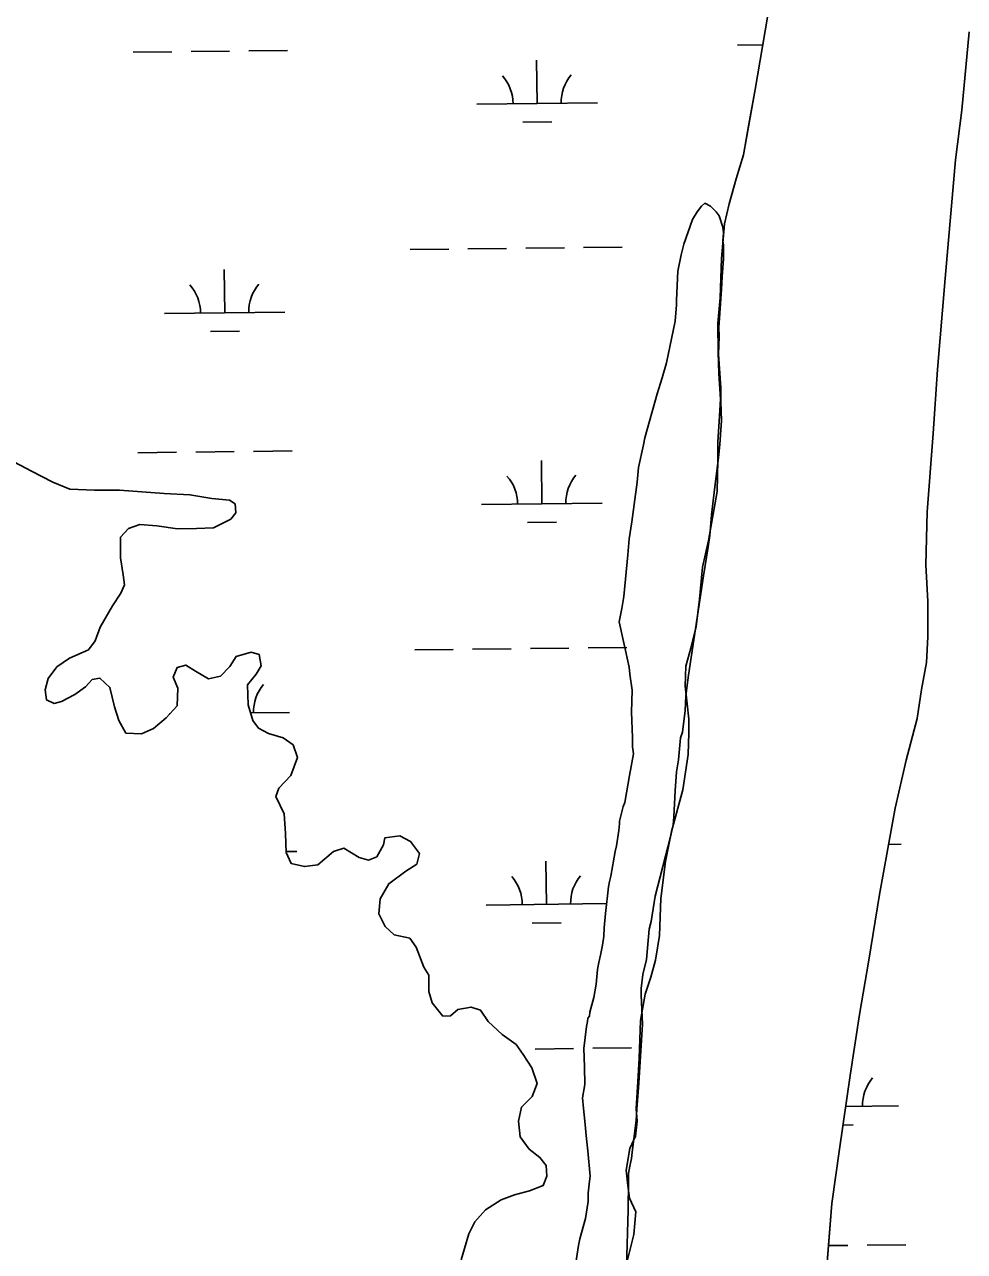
# Model space of a CAD drawing. Extents: x 3683613 to 3738215, y 469626 to 495384.
# Drawn here: x 3716162 to 3716943, y 484593 to 485613 of the extents above; entities that cross this region are included whole.
import ezdxf

# ---------------------------------------------------------------- set-up
doc = ezdxf.new("R2010")
doc.units = 0
for name, color, linetype in [('V-SITE-VEGE', 7, 'Continuous'), ('V-TOPO-SHOR', 7, 'Continuous'), ('V-WETL-SWMP', 7, 'Continuous')]:
    doc.layers.add(name, color=color, linetype=linetype)

msp = doc.modelspace()

# ---------------------------------------------------------------- linework, layer by layer
at = {"layer": 'V-SITE-VEGE'}
for points in [[(3716627.3, 484746.7), (3716626.7, 484761.9), (3716628.9, 484780.1), (3716629.8, 484784.4), (3716630, 484787.2), (3716631.3, 484788.9), (3716631.7, 484792.2), (3716634.9, 484804.3), (3716637, 484815.3), (3716637.9, 484827.6), (3716639.1, 484833.4), (3716640.6, 484839.5), (3716642.3, 484847.9), (3716643.2, 484855.3), (3716643.6, 484862.2), (3716644.7, 484874.1), (3716647.3, 484896.3), (3716648.1, 484900.6), (3716649, 484905.1), (3716652.8, 484925.7), (3716653.8, 484930.2), (3716655.8, 484942.9), (3716656.4, 484948.5), (3716656.4, 484950.7), (3716659.4, 484963), (3716660.6, 484966.3), (3716664.7, 484988.6), (3716667.8, 485006.8), (3716667.1, 485012.6), (3716667.1, 485020.3), (3716666.4, 485041.3), (3716666.9, 485059.5), (3716665, 485073), (3716664.4, 485078.8), (3716656, 485116.3), (3716658.3, 485127.4), (3716660, 485137.4), (3716663.3, 485172), (3716664.4, 485185.4), (3716666.6, 485199.5), (3716671.1, 485232.3), (3716672.2, 485244.7), (3716676.2, 485263.4), (3716677.4, 485269.3), (3716687.7, 485305.7), (3716691.7, 485319.2), (3716695.2, 485331.5), (3716702.6, 485366.1), (3716703.7, 485379.6), (3716703.7, 485383.7), (3716704.7, 485407.7), (3716707.6, 485421.2), (3716709.8, 485430), (3716716.8, 485450.5), (3716720.8, 485457), (3716724.3, 485461.7), (3716727.2, 485464.1), (3716731.9, 485461.7), (3716736.6, 485457.1), (3716739, 485453.6), (3716742, 485444.2), (3716742.6, 485439.5), (3716742, 485432.5), (3716742.7, 485429.6), (3716742.7, 485417.9), (3716741.6, 485403.2), (3716741.1, 485392.7), (3716738.9, 485361), (3716739, 485353.4), (3716738.5, 485338.8), (3716740.4, 485310.7), (3716740.5, 485298.9), (3716741.1, 485283.7), (3716739.5, 485263.8), (3716738.4, 485252.7), (3716736.2, 485235.1), (3716735, 485223.9), (3716732.8, 485205.2), (3716731.2, 485188.2), (3716730, 485178.8), (3716726.1, 485154.7), (3716713.7, 485072.1), (3716712.5, 485063.9), (3716711.4, 485054.5), (3716710.9, 485042.8), (3716708.7, 485024.6), (3716706.9, 485019.9), (3716705.3, 485001.7), (3716703.6, 484991.8), (3716702.5, 484975.9), (3716701.5, 484954.3), (3716700.9, 484947.8), (3716698.6, 484937.8), (3716686, 484888.6), (3716682.6, 484867.5), (3716680.9, 484861), (3716678.7, 484835.8), (3716675.8, 484823.5), (3716674.2, 484811.8), (3716674.2, 484806.5), (3716675.5, 484781.9)], [(3716675.5, 484781.9), (3716674.4, 484764.3), (3716672.3, 484733.2), (3716670.6, 484711.6), (3716670.1, 484702.2), (3716666.7, 484675.8), (3716666.2, 484670.5), (3716665.6, 484668.2), (3716665, 484664.1), (3716663.9, 484658.2), (3716663.9, 484651.8), (3716663.5, 484627.8), (3716662, 484580.3), (3716660.3, 484565.1)], [(3716619.5, 484580.3), (3716622.3, 484598.4), (3716623.5, 484603.7), (3716628.1, 484620.7), (3716630.3, 484634.8), (3716630.3, 484641.8), (3716631.4, 484651.8), (3716632, 484655.9), (3716630.1, 484677), (3716628.9, 484686.9), (3716627.6, 484701.6), (3716626.4, 484712.1), (3716625.7, 484720.9), (3716627.4, 484732), (3716627.3, 484746.7)]]:
    msp.add_lwpolyline(points, dxfattribs=at)
at = {"layer": 'V-TOPO-SHOR'}
for points in [[(3716725.1, 485161.8), (3716730.3, 485183.9), (3716737.4, 485224.6), (3716737.9, 485250.7), (3716737.9, 485266), (3716739.1, 485282.7), (3716740.3, 485301.4), (3716738.9, 485322.8), (3716738.1, 485340.1), (3716738, 485364.1), (3716739.9, 485385.5), (3716741, 485418.2), (3716743.5, 485446.9), (3716747.4, 485463.6), (3716753.3, 485484.4), (3716759.2, 485504.4), (3716763.8, 485529.8), (3716768.9, 485558.5), (3716779.3, 485618.7)], [(3716946.7, 485606.5), (3716940.5, 485541.4), (3716935.4, 485500.1), (3716926.6, 485401.7), (3716920.4, 485326), (3716916.7, 485272.8), (3716911.7, 485207.7), (3716910.7, 485163.8), (3716912.2, 485133.2), (3716912.3, 485104), (3716911.1, 485082.7), (3716907.2, 485060.1), (3716903.4, 485036.2), (3716894.3, 485001.6), (3716885.2, 484961.7), (3716872.3, 484889.9), (3716863.3, 484835.3), (3716855.6, 484790.1), (3716847.9, 484739.6), (3716838.9, 484678.4), (3716832.5, 484633.2), (3716826.3, 484553.4)], [(3716148.6, 485251.9), (3716168, 485241.6), (3716185.8, 485232.3), (3716199.9, 485226.6), (3716220.3, 485225.7), (3716241.1, 485225.8), (3716278.2, 485222.9), (3716299.6, 485222), (3716317.9, 485218.9), (3716332.5, 485217.4), (3716337.2, 485214.3), (3716337.8, 485207), (3716333.6, 485201.8), (3716319.1, 485194.4), (3716305, 485193.8), (3716289.3, 485193.7), (3716272.1, 485196.2), (3716258, 485197.2), (3716248.6, 485194), (3716241.9, 485186.7), (3716242, 485169.5), (3716244.1, 485155.4), (3716245.2, 485147), (3716242.1, 485140.2), (3716235.4, 485129.8), (3716225.1, 485112), (3716221, 485100.5), (3716215.3, 485093.1), (3716199.6, 485086.2), (3716189.2, 485078.9), (3716182, 485069.4), (3716179.4, 485060), (3716180.5, 485051.7), (3716186.8, 485048.6), (3716193, 485050.2), (3716204, 485056), (3716212.8, 485062.3), (3716218.5, 485068.6), (3716224.8, 485069.7), (3716233.2, 485061.9), (3716236.9, 485045.7), (3716240.6, 485034.3), (3716246.4, 485023.9), (3716259.5, 485023.4), (3716269.4, 485027.7), (3716279.8, 485036.6), (3716289.1, 485046.6)], [(3716661.6, 484580.8), (3716668.1, 484607.5), (3716670, 484626.2), (3716664.6, 484637.5), (3716663.2, 484648.2), (3716661.8, 484660.9), (3716665, 484678.9), (3716669.6, 484689), (3716670.9, 484701.6), (3716670.2, 484711.7), (3716671.4, 484734.4), (3716672.6, 484753.7), (3716673.8, 484785.1), (3716677.7, 484807.1), (3716682.2, 484821.2), (3716686.2, 484835.2), (3716689.4, 484855.9), (3716690.6, 484886.6), (3716694.4, 484917.4), (3716699.6, 484942.1), (3716708.8, 484976.8), (3716713.3, 485006.2), (3716713.8, 485024.3), (3716713.8, 485035.6), (3716712.4, 485048.3), (3716710.9, 485063), (3716711.5, 485079.6), (3716715.4, 485094.4), (3716720, 485112.4), (3716722.6, 485135.1), (3716725.1, 485161.8)], [(3716289.1, 485046.6), (3716289.5, 485061.2), (3716285.8, 485070.5), (3716288.9, 485078.4), (3716296.2, 485080.5), (3716304.1, 485075.3), (3716315.1, 485069.1), (3716325, 485071.3), (3716332.7, 485079.2), (3716337.9, 485087.5), (3716350.4, 485091.3), (3716357.2, 485089.2), (3716358.8, 485079.8), (3716354.7, 485073), (3716347.4, 485064.1), (3716348.1, 485047.4), (3716351.8, 485034.4), (3716356.5, 485028.1), (3716364.9, 485023.5), (3716376.9, 485019.9), (3716385.3, 485014.2), (3716389, 485003.8), (3716383.3, 484988.6), (3716373.5, 484978.1), (3716370.9, 484971.3), (3716377.8, 484956.8), (3716378.9, 484940.6), (3716379.5, 484924.9), (3716383.8, 484915.6), (3716394.7, 484913), (3716405.7, 484914.6), (3716418.7, 484925.7), (3716427.5, 484928.3), (3716440.1, 484920.6), (3716447.9, 484918.5), (3716454.7, 484921.2), (3716460.4, 484931.1), (3716461.4, 484936.9), (3716473.9, 484938.5), (3716482.8, 484933.9), (3716490.2, 484924), (3716488.1, 484915.1), (3716478.8, 484909.3), (3716464.7, 484898.8), (3716457.5, 484886.2), (3716456.5, 484873.7), (3716461.8, 484863.3), (3716469.1, 484856.5), (3716482.2, 484853.5), (3716487.5, 484846.2), (3716493.8, 484829.5), (3716498, 484822.8), (3716498.1, 484809.2), (3716500.8, 484799.8), (3716509.7, 484788.9), (3716516, 484789), (3716522.2, 484794.2), (3716533.1, 484796.4), (3716541, 484793.8), (3716547.3, 484784.4), (3716558.8, 484773.5), (3716570.4, 484765.3), (3716576.2, 484756.9), (3716583.5, 484746), (3716587.8, 484733), (3716583.7, 484722), (3716574.8, 484713.1), (3716572.3, 484701.6), (3716573.9, 484688.6), (3716581.3, 484678.2), (3716590.2, 484671.4), (3716595.4, 484664.7), (3716596, 484655.8), (3716592.9, 484648), (3716581.5, 484643.7), (3716569, 484640.5), (3716558, 484636.3), (3716545, 484627.9), (3716536.2, 484617.9), (3716531.1, 484608), (3716527.5, 484595.9), (3716524.9, 484586.5)]]:
    msp.add_lwpolyline(points, dxfattribs=at)
at = {"layer": 'V-WETL-SWMP'}
for p, q in [((3716768.9, 485558.5), (3716779.3, 485618.7)), ((3716946.7, 485606.5), (3716940.5, 485541.4)), ((3716252.5, 485589.5), (3716284.5, 485589.9)), ((3716300.5, 485590.1), (3716332.5, 485590.5)), ((3716348.5, 485590.6), (3716380.5, 485591)), ((3716754.4, 485595.4), (3716775.3, 485595.6)), ((3716587.9, 485547), (3716587.5, 485583)), ((3716759.2, 485504.4), (3716768.9, 485558.5)), ((3716537.9, 485546.4), (3716637.9, 485547.6)), ((3716940.5, 485541.4), (3716935.4, 485500.1)), ((3716576.1, 485531.4), (3716600.1, 485531.7)), ((3716753.3, 485484.4), (3716759.2, 485504.4)), ((3716935.4, 485500.1), (3716926.6, 485401.7)), ((3716747.4, 485463.6), (3716753.3, 485484.4)), ((3716743.5, 485446.9), (3716747.4, 485463.6)), ((3716741, 485418.2), (3716743.5, 485446.9)), ((3716482.5, 485425.7), (3716514.5, 485426.1)), ((3716530.5, 485426.3), (3716562.5, 485426.6)), ((3716578.5, 485426.8), (3716610.5, 485427.2)), ((3716626.5, 485427.4), (3716658.5, 485427.7)), ((3716739.9, 485385.5), (3716741, 485418.2)), ((3716328.5, 485373.2), (3716328.1, 485409.2)), ((3716926.6, 485401.7), (3716920.4, 485326)), ((3716738, 485364.1), (3716739.9, 485385.5)), ((3716278.5, 485372.6), (3716378.5, 485373.7)), ((3716738.1, 485340.1), (3716738, 485364.1)), ((3716316.7, 485357.6), (3716340.7, 485357.9)), ((3716738.9, 485322.8), (3716738.1, 485340.1)), ((3716740.3, 485301.4), (3716738.9, 485322.8)), ((3716920.4, 485326), (3716916.7, 485272.8)), ((3716739.1, 485282.7), (3716740.3, 485301.4)), ((3716737.9, 485266), (3716739.1, 485282.7)), ((3716916.7, 485272.8), (3716911.7, 485207.7)), ((3716737.9, 485250.7), (3716737.9, 485266)), ((3716148.6, 485251.9), (3716168, 485241.6)), ((3716256.4, 485256.9), (3716288.4, 485257.2)), ((3716304.4, 485257.4), (3716336.4, 485257.8)), ((3716352.4, 485258), (3716384.4, 485258.4)), ((3716168, 485241.6), (3716185.8, 485232.3)), ((3716591.8, 485214.3), (3716591.4, 485250.3)), ((3716737.4, 485224.6), (3716737.9, 485250.7)), ((3716185.8, 485232.3), (3716199.9, 485226.6)), ((3716199.9, 485226.6), (3716220.3, 485225.7)), ((3716220.3, 485225.7), (3716241.1, 485225.8)), ((3716241.1, 485225.8), (3716278.2, 485222.9)), ((3716278.2, 485222.9), (3716299.6, 485222)), ((3716299.6, 485222), (3716317.9, 485218.9)), ((3716730.3, 485183.9), (3716737.4, 485224.6)), ((3716317.9, 485218.9), (3716332.5, 485217.4)), ((3716332.5, 485217.4), (3716337.2, 485214.3)), ((3716337.2, 485214.3), (3716337.8, 485207)), ((3716541.8, 485213.8), (3716641.8, 485214.9)), ((3716333.6, 485201.8), (3716319.1, 485194.4)), ((3716337.8, 485207), (3716333.6, 485201.8)), ((3716911.7, 485207.7), (3716910.7, 485163.8)), ((3716248.6, 485194), (3716241.9, 485186.7)), ((3716258, 485197.2), (3716248.6, 485194)), ((3716272.1, 485196.2), (3716258, 485197.2)), ((3716289.3, 485193.7), (3716272.1, 485196.2)), ((3716305, 485193.8), (3716289.3, 485193.7)), ((3716319.1, 485194.4), (3716305, 485193.8)), ((3716580, 485198.8), (3716604, 485199.1)), ((3716241.9, 485186.7), (3716242, 485169.5)), ((3716725.1, 485161.8), (3716730.3, 485183.9)), ((3716242, 485169.5), (3716244.1, 485155.4)), ((3716722.6, 485135.1), (3716725.1, 485161.8)), ((3716910.7, 485163.8), (3716912.2, 485133.2)), ((3716244.1, 485155.4), (3716245.2, 485147)), ((3716242.1, 485140.2), (3716235.4, 485129.8)), ((3716245.2, 485147), (3716242.1, 485140.2)), ((3716235.4, 485129.8), (3716225.1, 485112)), ((3716720, 485112.4), (3716722.6, 485135.1)), ((3716912.2, 485133.2), (3716912.3, 485104)), ((3716225.1, 485112), (3716221, 485100.5)), ((3716715.4, 485094.4), (3716720, 485112.4)), ((3716221, 485100.5), (3716215.3, 485093.1)), ((3716912.3, 485104), (3716911.1, 485082.7)), ((3716215.3, 485093.1), (3716199.6, 485086.2)), ((3716337.9, 485087.5), (3716350.4, 485091.3)), ((3716350.4, 485091.3), (3716357.2, 485089.2)), ((3716357.2, 485089.2), (3716358.8, 485079.8)), ((3716486.3, 485093), (3716518.3, 485093.4)), ((3716534.3, 485093.6), (3716566.3, 485094)), ((3716582.3, 485094.2), (3716614.3, 485094.5)), ((3716630.3, 485094.7), (3716662.3, 485095.1)), ((3716711.5, 485079.6), (3716715.4, 485094.4)), ((3716189.2, 485078.9), (3716182, 485069.4)), ((3716199.6, 485086.2), (3716189.2, 485078.9)), ((3716285.8, 485070.5), (3716288.9, 485078.4)), ((3716288.9, 485078.4), (3716296.2, 485080.5)), ((3716296.2, 485080.5), (3716304.1, 485075.3)), ((3716325, 485071.3), (3716332.7, 485079.2)), ((3716332.7, 485079.2), (3716337.9, 485087.5)), ((3716358.8, 485079.8), (3716354.7, 485073)), ((3716710.9, 485063), (3716711.5, 485079.6)), ((3716911.1, 485082.7), (3716907.2, 485060.1)), ((3716182, 485069.4), (3716179.4, 485060)), ((3716212.8, 485062.3), (3716218.5, 485068.6)), ((3716218.5, 485068.6), (3716224.8, 485069.7)), ((3716224.8, 485069.7), (3716233.2, 485061.9)), ((3716289.5, 485061.2), (3716285.8, 485070.5)), ((3716304.1, 485075.3), (3716315.1, 485069.1)), ((3716315.1, 485069.1), (3716325, 485071.3)), ((3716354.7, 485073), (3716347.4, 485064.1)), ((3716179.4, 485060), (3716180.5, 485051.7)), ((3716204, 485056), (3716212.8, 485062.3)), ((3716233.2, 485061.9), (3716236.9, 485045.7)), ((3716289.1, 485046.6), (3716289.5, 485061.2)), ((3716347.4, 485064.1), (3716348.1, 485047.4)), ((3716712.4, 485048.3), (3716710.9, 485063)), ((3716907.2, 485060.1), (3716903.4, 485036.2)), ((3716180.5, 485051.7), (3716186.8, 485048.6)), ((3716186.8, 485048.6), (3716193, 485050.2)), ((3716193, 485050.2), (3716204, 485056)), ((3716713.8, 485035.6), (3716712.4, 485048.3)), ((3716236.9, 485045.7), (3716240.6, 485034.3)), ((3716279.8, 485036.6), (3716289.1, 485046.6)), ((3716282.4, 485039.9), (3716282.9, 485039.9)), ((3716348.1, 485047.4), (3716351.8, 485034.4)), ((3716350, 485040.7), (3716382.3, 485041.1)), ((3716240.6, 485034.3), (3716246.4, 485023.9)), ((3716259.5, 485023.4), (3716269.4, 485027.7)), ((3716269.4, 485027.7), (3716279.8, 485036.6)), ((3716351.8, 485034.4), (3716356.5, 485028.1)), ((3716356.5, 485028.1), (3716364.9, 485023.5)), ((3716713.8, 485024.3), (3716713.8, 485035.6)), ((3716903.4, 485036.2), (3716894.3, 485001.6)), ((3716246.4, 485023.9), (3716259.5, 485023.4)), ((3716364.9, 485023.5), (3716376.9, 485019.9)), ((3716376.9, 485019.9), (3716385.3, 485014.2)), ((3716713.3, 485006.2), (3716713.8, 485024.3)), ((3716385.3, 485014.2), (3716389, 485003.8)), ((3716389, 485003.8), (3716383.3, 484988.6)), ((3716708.8, 484976.8), (3716713.3, 485006.2)), ((3716894.3, 485001.6), (3716885.2, 484961.7)), ((3716383.3, 484988.6), (3716373.5, 484978.1)), ((3716373.5, 484978.1), (3716370.9, 484971.3)), ((3716699.6, 484942.1), (3716708.8, 484976.8)), ((3716370.9, 484971.3), (3716377.8, 484956.8)), ((3716377.8, 484956.8), (3716378.9, 484940.6)), ((3716885.2, 484961.7), (3716872.3, 484889.9)), ((3716378.9, 484940.6), (3716379.5, 484924.9)), ((3716460.4, 484931.1), (3716461.4, 484936.9)), ((3716461.4, 484936.9), (3716473.9, 484938.5)), ((3716473.9, 484938.5), (3716482.8, 484933.9)), ((3716694.4, 484917.4), (3716699.6, 484942.1)), ((3716379.5, 484925.6), (3716388.3, 484925.7)), ((3716405.7, 484914.6), (3716418.7, 484925.7)), ((3716418.7, 484925.7), (3716427.5, 484928.3)), ((3716427.5, 484928.3), (3716440.1, 484920.6)), ((3716454.7, 484921.2), (3716460.4, 484931.1)), ((3716482.8, 484933.9), (3716490.2, 484924)), ((3716879.8, 484931.4), (3716890.2, 484931.6)), ((3716379.5, 484924.9), (3716383.8, 484915.6)), ((3716383.8, 484915.6), (3716394.7, 484913)), ((3716440.1, 484920.6), (3716447.9, 484918.5)), ((3716447.9, 484918.5), (3716454.7, 484921.2)), ((3716488.1, 484915.1), (3716478.8, 484909.3)), ((3716490.2, 484924), (3716488.1, 484915.1)), ((3716595.7, 484881.7), (3716595.2, 484917.7)), ((3716690.6, 484886.6), (3716694.4, 484917.4)), ((3716394.7, 484913), (3716405.7, 484914.6)), ((3716478.8, 484909.3), (3716464.7, 484898.8)), ((3716464.7, 484898.8), (3716457.5, 484886.2)), ((3716457.5, 484886.2), (3716456.5, 484873.7)), ((3716689.4, 484855.9), (3716690.6, 484886.6)), ((3716872.3, 484889.9), (3716863.3, 484835.3)), ((3716545.7, 484881.1), (3716645.6, 484882.3)), ((3716456.5, 484873.7), (3716461.8, 484863.3)), ((3716583.8, 484866.1), (3716607.8, 484866.4)), ((3716461.8, 484863.3), (3716469.1, 484856.5)), ((3716469.1, 484856.5), (3716482.2, 484853.5)), ((3716686.2, 484835.2), (3716689.4, 484855.9)), ((3716482.2, 484853.5), (3716487.5, 484846.2)), ((3716487.5, 484846.2), (3716493.8, 484829.5)), ((3716682.2, 484821.2), (3716686.2, 484835.2)), ((3716863.3, 484835.3), (3716855.6, 484790.1)), ((3716493.8, 484829.5), (3716498, 484822.8)), ((3716498, 484822.8), (3716498.1, 484809.2)), ((3716677.7, 484807.1), (3716682.2, 484821.2)), ((3716498.1, 484809.2), (3716500.8, 484799.8)), ((3716673.8, 484785.1), (3716677.7, 484807.1)), ((3716500.8, 484799.8), (3716509.7, 484788.9)), ((3716516, 484789), (3716522.2, 484794.2)), ((3716522.2, 484794.2), (3716533.1, 484796.4)), ((3716533.1, 484796.4), (3716541, 484793.8)), ((3716541, 484793.8), (3716547.3, 484784.4)), ((3716509.7, 484788.9), (3716516, 484789)), ((3716547.3, 484784.4), (3716558.8, 484773.5)), ((3716672.6, 484753.7), (3716673.8, 484785.1)), ((3716855.6, 484790.1), (3716847.9, 484739.6)), ((3716558.8, 484773.5), (3716570.4, 484765.3)), ((3716570.4, 484765.3), (3716576.2, 484756.9)), ((3716634.2, 484762.1), (3716666.2, 484762.4)), ((3716576.2, 484756.9), (3716583.5, 484746)), ((3716586.2, 484761.5), (3716618.2, 484761.9)), ((3716671.4, 484734.4), (3716672.6, 484753.7)), ((3716583.5, 484746), (3716587.8, 484733)), ((3716587.8, 484733), (3716583.7, 484722)), ((3716670.2, 484711.7), (3716671.4, 484734.4)), ((3716847.9, 484739.6), (3716838.9, 484678.4)), ((3716583.7, 484722), (3716574.8, 484713.1)), ((3716574.8, 484713.1), (3716572.3, 484701.6)), ((3716670.9, 484701.6), (3716670.2, 484711.7)), ((3716844.1, 484713.8), (3716888.1, 484714.3)), ((3716572.3, 484701.6), (3716573.9, 484688.6)), ((3716669.6, 484689), (3716670.9, 484701.6)), ((3716841.8, 484698.3), (3716850.3, 484698.4)), ((3716573.9, 484688.6), (3716581.3, 484678.2)), ((3716665, 484678.9), (3716669.6, 484689)), ((3716581.3, 484678.2), (3716590.2, 484671.4)), ((3716590.2, 484671.4), (3716595.4, 484664.7)), ((3716661.8, 484660.9), (3716665, 484678.9)), ((3716838.9, 484678.4), (3716832.5, 484633.2)), ((3716595.4, 484664.7), (3716596, 484655.8)), ((3716663.2, 484648.2), (3716661.8, 484660.9)), ((3716596, 484655.8), (3716592.9, 484648)), ((3716569, 484640.5), (3716558, 484636.3)), ((3716581.5, 484643.7), (3716569, 484640.5)), ((3716592.9, 484648), (3716581.5, 484643.7)), ((3716664.6, 484637.5), (3716663.2, 484648.2)), ((3716558, 484636.3), (3716545, 484627.9)), ((3716670, 484626.2), (3716664.6, 484637.5)), ((3716832.5, 484633.2), (3716826.3, 484553.4)), ((3716545, 484627.9), (3716536.2, 484617.9)), ((3716668.1, 484607.5), (3716670, 484626.2)), ((3716536.2, 484617.9), (3716531.1, 484608)), ((3716531.1, 484608), (3716527.5, 484595.9)), ((3716661.6, 484580.8), (3716668.1, 484607.5)), ((3716527.5, 484595.9), (3716524.9, 484586.5)), ((3716829.8, 484598.2), (3716846, 484598.3)), ((3716862, 484598.5), (3716894, 484598.9))]:
    msp.add_line(p, q, dxfattribs=at)
for centre, start, end in [((3716532.7, 485546.8), 359.8949, 41.4385), ((3716643.1, 485548.1), 139.8949, 181.4385), ((3716273.2, 485373), 359.8949, 41.4385), ((3716383.7, 485374.3), 139.8949, 181.4385), ((3716536.5, 485214.2), 359.8949, 41.4385), ((3716647, 485215.5), 139.8949, 181.4385), ((3716387.6, 485041.6), 139.8949, 181.4385), ((3716650.9, 484882.8), 139.8949, 181.4385), ((3716540.4, 484881.5), 359.8949, 41.4385), ((3716893.3, 484714.8), 139.8949, 181.4385)]:
    msp.add_arc(centre, 35.2, start, end, dxfattribs=at)

doc.saveas('drawing.dxf')
